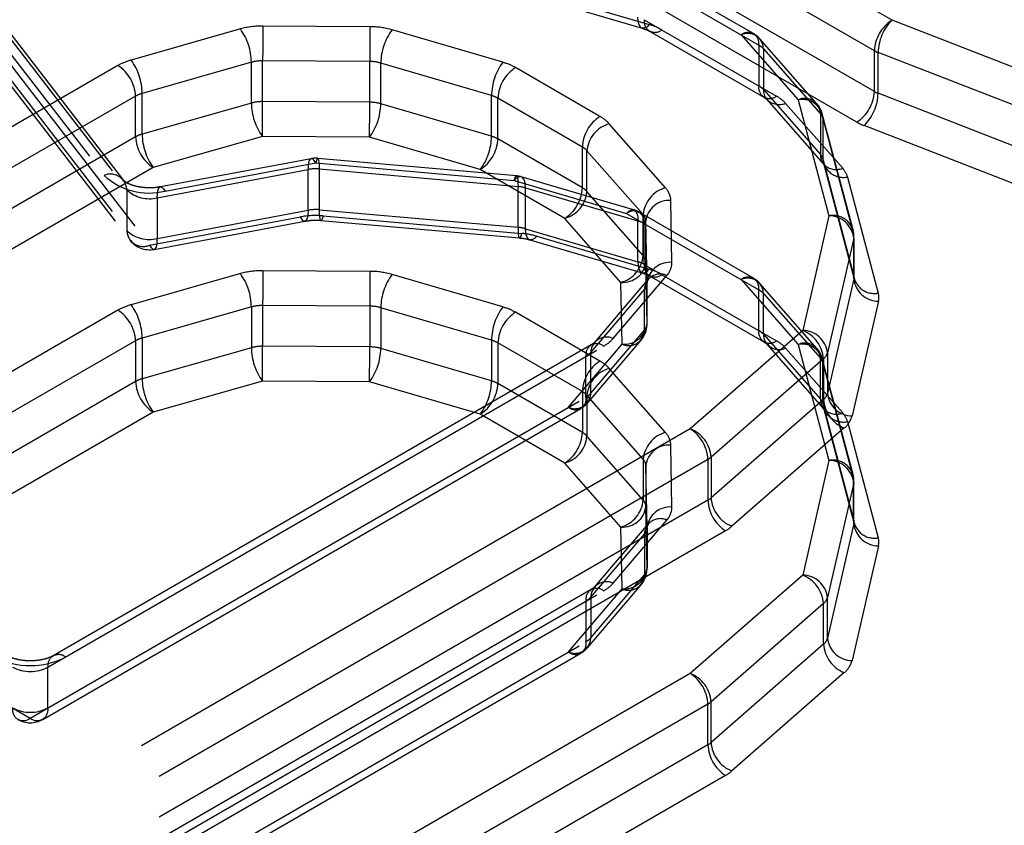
# Model space of a CAD drawing. Header units: inches. Extents: x 1907 to 2452, y -210 to -54.
# Tile 371 of 656: x 1991.495 to 1991.65, y -188.307 to -188.18. Entities that reach past the tile are written whole.
import ezdxf

# ---------------------------------------------------------------- set-up
doc = ezdxf.new("R2010")
doc.units = ezdxf.units.IN
doc.header["$LTSCALE"] = 0.5
doc.header["$MEASUREMENT"] = 0
doc.linetypes.add('HIDDEN', pattern=[0.22499999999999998, 0.15, -0.075])
doc.layers.add('SID-M-H', color=4, linetype='HIDDEN')

msp = doc.modelspace()

# ---------------------------------------------------------------- linework, layer by layer
at = {"layer": 'SID-M-H'}
for p, q in [((1991.444548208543, -188.1223415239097), (1991.50800276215, -188.2044800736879)), ((1991.511118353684, -188.2052879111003), (1991.447663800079, -188.1231493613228)), ((1991.44814384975, -188.1246305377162), (1991.511598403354, -188.2067690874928)), ((1991.44814384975, -188.1310599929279), (1991.511598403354, -188.2131985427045)), ((1991.448623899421, -188.13254116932), (1991.512078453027, -188.2146797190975)), ((1991.451739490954, -188.1333490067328), (1991.515194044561, -188.2154875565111)), ((1991.632338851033, -188.1800069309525), (1991.561800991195, -188.1392862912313)), ((1991.629554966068, -188.1848287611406), (1991.55901710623, -188.1441081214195)), ((1991.629554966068, -188.1912582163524), (1991.55901710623, -188.1505375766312)), ((1991.626771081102, -188.1960800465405), (1991.556233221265, -188.1553594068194)), ((1991.610501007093, -188.1821337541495), (1991.59243252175, -188.1717030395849)), ((1991.590464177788, -188.1718979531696), (1991.611316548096, -188.1839362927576)), ((1991.575187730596, -188.1760679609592), (1991.592921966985, -188.1812672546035)), ((1991.576295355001, -188.1755046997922), (1991.594029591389, -188.1807039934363)), ((1991.5922811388, -188.1801039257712), (1991.592246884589, -188.1795157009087)), ((1991.549970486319, -188.1810354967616), (1991.533072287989, -188.1809328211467)), ((1991.592382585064, -188.1805916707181), (1991.5922811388, -188.1801039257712)), ((1991.592547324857, -188.1809601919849), (1991.592382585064, -188.1805916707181)), ((1991.592769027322, -188.1811953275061), (1991.592547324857, -188.1809601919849)), ((1991.593248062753, -188.1799350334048), (1991.614100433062, -188.1919733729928)), ((1991.593681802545, -188.1810375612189), (1991.593347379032, -188.1812347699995)), ((1991.594029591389, -188.1807039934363), (1991.593681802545, -188.1810375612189)), ((1991.659924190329, -188.1907158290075), (1991.632338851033, -188.1800069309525)), ((1991.529512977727, -188.1813995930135), (1991.512281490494, -188.186294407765)), ((1991.57092926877, -188.1866516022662), (1991.553453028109, -188.1815279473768)), ((1991.593039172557, -188.1812880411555), (1991.592769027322, -188.1811953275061)), ((1991.593347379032, -188.1812347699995), (1991.593039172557, -188.1812880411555)), ((1991.594063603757, -188.1817375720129), (1991.6121320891, -188.1921682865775)), ((1991.608532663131, -188.1823286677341), (1991.61753907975, -188.1925664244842)), ((1991.611316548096, -188.1839362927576), (1991.611316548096, -188.1903657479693)), ((1991.62049504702, -188.1931807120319), (1991.611488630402, -188.1829429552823)), ((1991.61204293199, -188.1845142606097), (1991.621049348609, -188.1947520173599)), ((1991.61204293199, -188.1845142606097), (1991.61204293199, -188.1909437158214)), ((1991.629554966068, -188.1912582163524), (1991.629554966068, -188.1848287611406)), ((1991.657727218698, -188.1958165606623), (1991.630141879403, -188.1851076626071)), ((1991.630141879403, -188.1915371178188), (1991.630141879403, -188.1851076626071)), ((1991.510190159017, -188.1871587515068), (1991.425278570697, -188.2361771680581)), ((1991.531251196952, -188.1866535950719), (1991.514019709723, -188.1915484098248)), ((1991.531251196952, -188.1930830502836), (1991.531251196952, -188.1866535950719)), ((1991.549929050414, -188.1865228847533), (1991.533030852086, -188.18642020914)), ((1991.533030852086, -188.1928496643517), (1991.533030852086, -188.18642020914)), ((1991.549929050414, -188.192952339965), (1991.549929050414, -188.1865228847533)), ((1991.569146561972, -188.1918927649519), (1991.551670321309, -188.1867691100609)), ((1991.551670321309, -188.1931985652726), (1991.551670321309, -188.1867691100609)), ((1991.586261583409, -188.1951854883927), (1991.572931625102, -188.1874902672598)), ((1991.512974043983, -188.191980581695), (1991.428062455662, -188.2409989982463)), ((1991.512974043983, -188.1984100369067), (1991.512974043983, -188.191980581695)), ((1991.514019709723, -188.1979778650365), (1991.514019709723, -188.1915484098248)), ((1991.569146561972, -188.1983222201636), (1991.569146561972, -188.1918927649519)), ((1991.61204293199, -188.1909437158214), (1991.621049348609, -188.2011814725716)), ((1991.657727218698, -188.202246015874), (1991.630141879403, -188.1915371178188)), ((1991.531251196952, -188.1930830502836), (1991.514019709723, -188.1979778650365)), ((1991.549929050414, -188.192952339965), (1991.533030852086, -188.1928496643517)), ((1991.569146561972, -188.1983222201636), (1991.551670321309, -188.1931985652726)), ((1991.583477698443, -188.2000073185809), (1991.570147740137, -188.192312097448)), ((1991.570147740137, -188.1987415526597), (1991.570147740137, -188.192312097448)), ((1991.612597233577, -188.1925150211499), (1991.621603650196, -188.2027527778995)), ((1991.61259723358, -188.1925150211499), (1991.612634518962, -188.1925562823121)), ((1991.612634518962, -188.1925562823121), (1991.612675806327, -188.1925995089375)), ((1991.615553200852, -188.1931293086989), (1991.624559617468, -188.2033670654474)), ((1991.61753907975, -188.1925664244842), (1991.622393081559, -188.2108628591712)), ((1991.621049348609, -188.1947520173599), (1991.621049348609, -188.2011814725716)), ((1991.626198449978, -188.2130680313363), (1991.621344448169, -188.1947715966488)), ((1991.596589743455, -188.2064302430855), (1991.587714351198, -188.1963414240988)), ((1991.621430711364, -188.1954370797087), (1991.626284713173, -188.2137335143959)), ((1991.621430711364, -188.1954370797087), (1991.621430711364, -188.2018665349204)), ((1991.655530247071, -188.2073467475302), (1991.627944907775, -188.1966378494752)), ((1991.512974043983, -188.1984100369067), (1991.428062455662, -188.247428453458)), ((1991.53298941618, -188.1983370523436), (1991.515757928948, -188.2032318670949)), ((1991.549887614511, -188.1984397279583), (1991.53298941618, -188.1983370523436)), ((1991.567363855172, -188.2035633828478), (1991.549887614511, -188.1984397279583)), ((1991.583477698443, -188.2064367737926), (1991.570147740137, -188.1987415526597)), ((1991.583477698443, -188.2064367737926), (1991.583477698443, -188.2000073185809)), ((1991.593079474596, -188.2106741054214), (1991.584204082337, -188.200585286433)), ((1991.584204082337, -188.2070147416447), (1991.584204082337, -188.200585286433)), ((1991.54067859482, -188.2018504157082), (1991.516896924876, -188.2062977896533)), ((1991.517620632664, -188.2069529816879), (1991.541402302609, -188.2025056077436)), ((1991.540281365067, -188.2024925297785), (1991.540212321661, -188.2029725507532)), ((1991.540393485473, -188.2021365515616), (1991.540281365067, -188.2024925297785)), ((1991.540544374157, -188.2019182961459), (1991.540393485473, -188.2021365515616)), ((1991.540728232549, -188.2018461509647), (1991.540544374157, -188.2019182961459)), ((1991.540937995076, -188.2019228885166), (1991.540728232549, -188.2018461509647)), ((1991.541165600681, -188.2021455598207), (1991.540937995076, -188.2019228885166)), ((1991.541402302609, -188.2025056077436), (1991.541165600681, -188.2021455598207)), ((1991.54151857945, -188.2021290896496), (1991.541402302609, -188.2025056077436)), ((1991.541402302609, -188.2025056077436), (1991.572729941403, -188.2052753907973)), ((1991.541630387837, -188.2018905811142), (1991.54151857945, -188.2021290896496)), ((1991.541733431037, -188.2017992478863), (1991.541630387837, -188.2018905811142)), ((1991.541823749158, -188.2018585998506), (1991.541733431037, -188.2017992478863)), ((1991.573076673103, -188.2045684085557), (1991.541749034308, -188.2017986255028)), ((1991.541897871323, -188.2020663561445), (1991.541823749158, -188.2018585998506)), ((1991.541952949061, -188.2024145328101), (1991.541897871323, -188.2020663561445)), ((1991.541986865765, -188.2028897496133), (1991.541952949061, -188.2024145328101)), ((1991.541998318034, -188.2034737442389), (1991.541986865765, -188.2028897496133)), ((1991.621430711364, -188.2018665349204), (1991.626284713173, -188.2201629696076)), ((1991.621516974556, -188.2025320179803), (1991.626370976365, -188.2208284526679)), ((1991.621603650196, -188.2027527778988), (1991.62156562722, -188.2027083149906)), ((1991.515757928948, -188.2032318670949), (1991.430846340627, -188.2522502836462)), ((1991.516407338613, -188.2080055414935), (1991.540189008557, -188.2035581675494)), ((1991.540212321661, -188.2029725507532), (1991.540189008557, -188.2035581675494)), ((1991.540189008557, -188.2099876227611), (1991.540189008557, -188.2035581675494)), ((1991.541998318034, -188.2034737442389), (1991.573325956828, -188.2062435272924)), ((1991.541998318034, -188.2099031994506), (1991.541998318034, -188.2034737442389)), ((1991.580693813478, -188.2112586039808), (1991.567363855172, -188.2035633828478)), ((1991.572729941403, -188.2052753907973), (1991.572846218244, -188.2048988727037)), ((1991.573077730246, -188.2049418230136), (1991.572729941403, -188.2052753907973)), ((1991.572729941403, -188.2052753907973), (1991.590464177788, -188.2104746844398)), ((1991.572846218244, -188.2048988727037), (1991.572958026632, -188.2046603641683)), ((1991.572958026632, -188.2046603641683), (1991.573061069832, -188.2045690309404)), ((1991.573061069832, -188.2045690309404), (1991.573151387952, -188.2046283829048)), ((1991.573412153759, -188.2047446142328), (1991.573077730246, -188.2049418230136)), ((1991.573151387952, -188.2046283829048), (1991.573225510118, -188.2048361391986)), ((1991.573225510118, -188.2048361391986), (1991.573280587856, -188.2051843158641)), ((1991.573280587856, -188.2051843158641), (1991.573314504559, -188.2056595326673)), ((1991.573314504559, -188.2056595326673), (1991.573325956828, -188.2062435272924)), ((1991.573720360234, -188.2046913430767), (1991.573412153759, -188.2047446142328)), ((1991.573990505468, -188.204784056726), (1991.573720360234, -188.2046913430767)), ((1991.591571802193, -188.2099114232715), (1991.573837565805, -188.2047121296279)), ((1991.574212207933, -188.2050191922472), (1991.573990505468, -188.204784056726)), ((1991.574376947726, -188.2053877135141), (1991.574212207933, -188.2050191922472)), ((1991.574478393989, -188.2058754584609), (1991.574376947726, -188.2053877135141)), ((1991.5745126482, -188.2064636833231), (1991.574478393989, -188.2058754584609)), ((1991.625322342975, -188.2047371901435), (1991.630176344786, -188.2230336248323)), ((1991.511598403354, -188.2067690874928), (1991.511598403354, -188.2131985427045)), ((1991.516407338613, -188.2080055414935), (1991.516430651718, -188.2074199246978)), ((1991.516430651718, -188.2074199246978), (1991.516499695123, -188.2069399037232)), ((1991.516499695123, -188.2069399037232), (1991.51661181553, -188.2065839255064)), ((1991.51661181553, -188.2065839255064), (1991.516762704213, -188.2063656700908)), ((1991.516762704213, -188.2063656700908), (1991.516946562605, -188.2062935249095)), ((1991.516946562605, -188.2062935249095), (1991.517156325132, -188.2063702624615)), ((1991.517156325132, -188.2063702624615), (1991.517383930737, -188.2065929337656)), ((1991.517383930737, -188.2065929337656), (1991.517620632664, -188.2069529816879)), ((1991.573325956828, -188.2126729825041), (1991.573325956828, -188.2062435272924)), ((1991.5745126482, -188.2064636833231), (1991.592246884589, -188.2116629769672)), ((1991.5745126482, -188.2128931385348), (1991.5745126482, -188.2064636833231)), ((1991.593079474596, -188.2171035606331), (1991.584204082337, -188.2070147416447)), ((1991.516407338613, -188.2080055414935), (1991.516407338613, -188.2144349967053)), ((1991.597620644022, -188.2181957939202), (1991.597442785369, -188.2084406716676)), ((1991.516407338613, -188.2144349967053), (1991.540189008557, -188.2099876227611)), ((1991.540165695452, -188.2105732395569), (1991.540096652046, -188.2110532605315)), ((1991.540189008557, -188.2099876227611), (1991.540165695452, -188.2105732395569)), ((1991.541998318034, -188.2099031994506), (1991.573325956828, -188.2126729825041)), ((1991.542009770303, -188.2104871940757), (1991.541998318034, -188.2099031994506)), ((1991.542043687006, -188.2109624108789), (1991.542009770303, -188.2104871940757)), ((1991.590464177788, -188.2104746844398), (1991.590811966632, -188.2101411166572)), ((1991.590464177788, -188.2104746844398), (1991.611316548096, -188.2225130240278)), ((1991.590811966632, -188.2101411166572), (1991.591146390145, -188.2099439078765)), ((1991.591146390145, -188.2099439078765), (1991.59145459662, -188.2098906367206)), ((1991.59145459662, -188.2098906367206), (1991.591724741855, -188.20998335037)), ((1991.591724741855, -188.20998335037), (1991.59194644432, -188.2102184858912)), ((1991.59194644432, -188.2102184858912), (1991.592111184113, -188.210587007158)), ((1991.592111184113, -188.210587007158), (1991.592212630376, -188.2110747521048)), ((1991.610501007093, -188.2207104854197), (1991.59243252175, -188.2102797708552)), ((1991.593079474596, -188.2171035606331), (1991.593079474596, -188.2106741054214)), ((1991.515194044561, -188.2154875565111), (1991.538975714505, -188.2110401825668)), ((1991.51591775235, -188.216142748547), (1991.539699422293, -188.211695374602)), ((1991.539212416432, -188.2114002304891), (1991.538975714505, -188.2110401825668)), ((1991.539440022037, -188.2116229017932), (1991.539212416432, -188.2114002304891)), ((1991.539649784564, -188.2116996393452), (1991.539440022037, -188.2116229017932)), ((1991.539833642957, -188.2116274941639), (1991.539649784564, -188.2116996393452)), ((1991.53998453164, -188.2114092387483), (1991.539833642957, -188.2116274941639)), ((1991.540096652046, -188.2110532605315), (1991.53998453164, -188.2114092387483)), ((1991.542098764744, -188.2113105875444), (1991.542043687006, -188.2109624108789)), ((1991.54217288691, -188.2115183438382), (1991.542098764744, -188.2113105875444)), ((1991.54226320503, -188.2115776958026), (1991.54217288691, -188.2115183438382)), ((1991.542247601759, -188.2115783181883), (1991.573575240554, -188.2143481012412)), ((1991.54236624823, -188.2114863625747), (1991.54226320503, -188.2115776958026)), ((1991.542478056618, -188.2112478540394), (1991.54236624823, -188.2114863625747)), ((1991.542594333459, -188.2108713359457), (1991.542478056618, -188.2112478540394)), ((1991.542594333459, -188.2108713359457), (1991.573921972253, -188.2136411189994)), ((1991.589569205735, -188.2213474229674), (1991.580693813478, -188.2112586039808)), ((1991.592212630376, -188.2110747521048), (1991.592246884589, -188.2116629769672)), ((1991.592246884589, -188.2180924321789), (1991.592246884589, -188.2116629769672)), ((1991.593248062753, -188.218511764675), (1991.593248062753, -188.2120823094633)), ((1991.593683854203, -188.2214344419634), (1991.593505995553, -188.2116793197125)), ((1991.593505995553, -188.2181087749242), (1991.593505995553, -188.2116793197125)), ((1991.622393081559, -188.2108628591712), (1991.618242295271, -188.2289433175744)), ((1991.573325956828, -188.2126729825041), (1991.573337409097, -188.2132569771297)), ((1991.573337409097, -188.2132569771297), (1991.573371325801, -188.213732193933)), ((1991.573371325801, -188.213732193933), (1991.573426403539, -188.2140803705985)), ((1991.573805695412, -188.2140176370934), (1991.573921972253, -188.2136411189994)), ((1991.5745126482, -188.2128931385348), (1991.592246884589, -188.2180924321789)), ((1991.574546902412, -188.2134813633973), (1991.5745126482, -188.2128931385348)), ((1991.574648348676, -188.2139691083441), (1991.574546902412, -188.2134813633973)), ((1991.626284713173, -188.2137335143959), (1991.626284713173, -188.2201629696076)), ((1991.516314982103, -188.2155006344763), (1991.516384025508, -188.2150206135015)), ((1991.516384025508, -188.2150206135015), (1991.516407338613, -188.2144349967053)), ((1991.573426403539, -188.2140803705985), (1991.573500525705, -188.2142881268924)), ((1991.573500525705, -188.2142881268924), (1991.573590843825, -188.2143474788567)), ((1991.573590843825, -188.2143474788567), (1991.573693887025, -188.2142561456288)), ((1991.573693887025, -188.2142561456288), (1991.573805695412, -188.2140176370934)), ((1991.574813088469, -188.2143376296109), (1991.574648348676, -188.2139691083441)), ((1991.575034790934, -188.2145727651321), (1991.574813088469, -188.2143376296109)), ((1991.575304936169, -188.2146654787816), (1991.575034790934, -188.2145727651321)), ((1991.575187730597, -188.2146446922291), (1991.592921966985, -188.2198439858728)), ((1991.575613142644, -188.2146122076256), (1991.575304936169, -188.2146654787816)), ((1991.575947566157, -188.2144149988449), (1991.575613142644, -188.2146122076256)), ((1991.576295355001, -188.2140814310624), (1991.575947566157, -188.2144149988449)), ((1991.576295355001, -188.2140814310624), (1991.594029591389, -188.2192807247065)), ((1991.62629596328, -188.2143761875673), (1991.622145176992, -188.2324566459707)), ((1991.62629596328, -188.2143761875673), (1991.62629596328, -188.220805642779)), ((1991.626330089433, -188.2205070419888), (1991.626330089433, -188.2140775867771)), ((1991.515194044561, -188.2154875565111), (1991.515430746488, -188.215847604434)), ((1991.515430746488, -188.215847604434), (1991.515658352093, -188.2160702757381)), ((1991.515658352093, -188.2160702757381), (1991.51586811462, -188.21614701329)), ((1991.51586811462, -188.21614701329), (1991.516051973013, -188.2160748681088)), ((1991.516051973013, -188.2160748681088), (1991.516202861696, -188.2158566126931)), ((1991.516202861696, -188.2158566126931), (1991.516314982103, -188.2155006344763)), ((1991.592246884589, -188.2180924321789), (1991.5922811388, -188.2186806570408)), ((1991.593683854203, -188.2278638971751), (1991.593505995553, -188.2181087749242)), ((1991.529512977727, -188.2199763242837), (1991.512281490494, -188.2248711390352)), ((1991.549970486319, -188.2196122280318), (1991.533072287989, -188.2195095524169)), ((1991.5922811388, -188.2186806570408), (1991.592382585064, -188.2191684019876)), ((1991.592382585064, -188.2191684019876), (1991.592547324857, -188.2195369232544)), ((1991.592547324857, -188.2195369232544), (1991.592769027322, -188.2197720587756)), ((1991.592769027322, -188.2197720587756), (1991.593039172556, -188.219864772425)), ((1991.593039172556, -188.219864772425), (1991.593347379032, -188.2198115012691)), ((1991.593248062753, -188.218511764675), (1991.614100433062, -188.230550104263)), ((1991.593347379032, -188.2198115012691), (1991.593681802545, -188.2196142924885)), ((1991.593681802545, -188.2196142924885), (1991.594029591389, -188.2192807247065)), ((1991.57092926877, -188.2252283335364), (1991.553453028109, -188.220104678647)), ((1991.593815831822, -188.2209113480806), (1991.585336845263, -188.2308588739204)), ((1991.588333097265, -188.2301980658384), (1991.596812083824, -188.220250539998)), ((1991.589747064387, -188.2311025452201), (1991.589569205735, -188.2213474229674)), ((1991.593700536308, -188.2211387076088), (1991.593683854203, -188.2214344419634)), ((1991.593683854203, -188.2278638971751), (1991.593683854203, -188.2214344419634)), ((1991.594063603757, -188.2203143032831), (1991.6121320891, -188.2307450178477)), ((1991.608532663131, -188.2209053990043), (1991.61753907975, -188.2311431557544)), ((1991.620495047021, -188.2317574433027), (1991.611488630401, -188.2215196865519)), ((1991.62629596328, -188.220805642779), (1991.622145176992, -188.2388861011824)), ((1991.626373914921, -188.2208228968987), (1991.62636510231, -188.2203918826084)), ((1991.584800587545, -188.2324093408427), (1991.593279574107, -188.222461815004)), ((1991.593279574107, -188.2288912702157), (1991.593279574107, -188.222461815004)), ((1991.611316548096, -188.2289424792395), (1991.611316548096, -188.2225130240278)), ((1991.61204293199, -188.2230909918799), (1991.621049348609, -188.2333287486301)), ((1991.61204293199, -188.2295204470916), (1991.61204293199, -188.2230909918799)), ((1991.630198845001, -188.2243189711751), (1991.626048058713, -188.2423994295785)), ((1991.510190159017, -188.2257354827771), (1991.425278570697, -188.2747538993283)), ((1991.531251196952, -188.2252303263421), (1991.514019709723, -188.230125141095)), ((1991.531251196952, -188.2252303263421), (1991.531251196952, -188.2316597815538)), ((1991.549929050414, -188.2250996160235), (1991.533030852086, -188.2249969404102)), ((1991.533030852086, -188.2249969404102), (1991.533030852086, -188.2314263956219)), ((1991.549929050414, -188.2250996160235), (1991.549929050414, -188.2315290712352)), ((1991.569146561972, -188.2304694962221), (1991.551670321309, -188.2253458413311)), ((1991.551670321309, -188.2253458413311), (1991.551670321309, -188.2317752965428)), ((1991.586261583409, -188.2337622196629), (1991.572931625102, -188.22606699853)), ((1991.584800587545, -188.2388387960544), (1991.593279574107, -188.2288912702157)), ((1991.618242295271, -188.2289433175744), (1991.600500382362, -188.2444435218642)), ((1991.512974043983, -188.2305573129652), (1991.428062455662, -188.2795757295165)), ((1991.512974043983, -188.2305573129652), (1991.512974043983, -188.2369867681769)), ((1991.514019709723, -188.230125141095), (1991.514019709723, -188.2365545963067)), ((1991.569146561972, -188.2304694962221), (1991.569146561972, -188.2368989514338)), ((1991.583477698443, -188.2385840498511), (1991.570147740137, -188.2308888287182)), ((1991.570147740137, -188.2308888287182), (1991.570147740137, -188.2373182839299)), ((1991.584264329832, -188.2403892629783), (1991.592743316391, -188.2304417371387)), ((1991.61204293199, -188.2295204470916), (1991.621049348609, -188.2397582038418)), ((1991.499140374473, -188.2820314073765), (1991.586835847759, -188.2314053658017)), ((1991.584867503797, -188.2312104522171), (1991.499955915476, -188.2802288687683)), ((1991.531251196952, -188.2316597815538), (1991.514019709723, -188.2365545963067)), ((1991.549929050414, -188.2315290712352), (1991.533030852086, -188.2314263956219)), ((1991.569146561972, -188.2368989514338), (1991.551670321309, -188.2317752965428)), ((1991.581268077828, -188.2410500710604), (1991.589747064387, -188.2311025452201)), ((1991.584800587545, -188.2388387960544), (1991.584800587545, -188.2324093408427)), ((1991.612597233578, -188.2310917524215), (1991.621603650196, -188.2413295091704)), ((1991.615553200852, -188.2317060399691), (1991.624559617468, -188.2419437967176)), ((1991.61753907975, -188.2311431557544), (1991.622393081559, -188.2494395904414)), ((1991.584051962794, -188.2394424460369), (1991.584051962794, -188.2330129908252)), ((1991.621526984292, -188.2334110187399), (1991.603785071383, -188.2489112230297)), ((1991.621049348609, -188.2397582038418), (1991.621049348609, -188.2333287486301)), ((1991.626198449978, -188.251644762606), (1991.621344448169, -188.2333483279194)), ((1991.621526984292, -188.2334110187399), (1991.621526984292, -188.2398404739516)), ((1991.622145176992, -188.2324566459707), (1991.622145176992, -188.2388861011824)), ((1991.596589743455, -188.2450069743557), (1991.587714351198, -188.2349181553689)), ((1991.621430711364, -188.234013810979), (1991.626284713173, -188.2523102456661)), ((1991.621430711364, -188.2404432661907), (1991.621430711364, -188.234013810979)), ((1991.512974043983, -188.2369867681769), (1991.428062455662, -188.2860051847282)), ((1991.53298941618, -188.2369137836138), (1991.515757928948, -188.2418085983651)), ((1991.549887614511, -188.2370164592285), (1991.53298941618, -188.2369137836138)), ((1991.567363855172, -188.2421401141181), (1991.549887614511, -188.2370164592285)), ((1991.583477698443, -188.2450135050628), (1991.570147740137, -188.2373182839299)), ((1991.583477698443, -188.2385840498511), (1991.583477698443, -188.2450135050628)), ((1991.496356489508, -188.2900684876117), (1991.584051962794, -188.2394424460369)), ((1991.593079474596, -188.2492508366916), (1991.584204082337, -188.2391620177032)), ((1991.584204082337, -188.2391620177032), (1991.584204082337, -188.2455914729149)), ((1991.621526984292, -188.2398404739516), (1991.603785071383, -188.2553406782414)), ((1991.498324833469, -188.2902634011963), (1991.58323642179, -188.241244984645)), ((1991.621430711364, -188.2404432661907), (1991.626284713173, -188.2587397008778)), ((1991.621516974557, -188.241108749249), (1991.626370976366, -188.2594051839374)), ((1991.621564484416, -188.2412836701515), (1991.621603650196, -188.2413295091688)), ((1991.515757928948, -188.2418085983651), (1991.430846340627, -188.2908270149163)), ((1991.580693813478, -188.249835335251), (1991.567363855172, -188.2421401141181)), ((1991.625322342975, -188.2433139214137), (1991.630176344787, -188.2616103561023)), ((1991.600500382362, -188.2444435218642), (1991.492210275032, -188.3069580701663)), ((1991.624811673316, -188.2443081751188), (1991.607069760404, -188.2598083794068)), ((1991.593079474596, -188.2556802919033), (1991.584204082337, -188.2455914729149)), ((1991.597620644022, -188.2567725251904), (1991.597442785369, -188.2470174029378)), ((1991.603284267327, -188.2492653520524), (1991.494994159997, -188.3117799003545)), ((1991.593079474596, -188.2492508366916), (1991.593079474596, -188.2556802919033)), ((1991.603284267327, -188.2492653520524), (1991.603284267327, -188.2556948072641)), ((1991.603785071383, -188.2489112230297), (1991.603785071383, -188.2553406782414)), ((1991.622393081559, -188.2494395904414), (1991.618242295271, -188.2675200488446)), ((1991.428062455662, -188.2506426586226), (1991.496356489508, -188.2900684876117)), ((1991.589569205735, -188.2599241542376), (1991.580693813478, -188.249835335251)), ((1991.593683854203, -188.2600111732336), (1991.593505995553, -188.2502560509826)), ((1991.593505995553, -188.2502560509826), (1991.593505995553, -188.2566855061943)), ((1991.626284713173, -188.2587397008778), (1991.626284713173, -188.2523102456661)), ((1991.62629596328, -188.2529529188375), (1991.622145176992, -188.2710333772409)), ((1991.62629596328, -188.2593823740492), (1991.62629596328, -188.2529529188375)), ((1991.626330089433, -188.259083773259), (1991.626330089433, -188.2526543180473)), ((1991.603284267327, -188.2556948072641), (1991.494994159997, -188.3182093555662)), ((1991.593683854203, -188.2664406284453), (1991.593505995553, -188.2566855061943)), ((1991.588333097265, -188.2687747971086), (1991.596812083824, -188.2588272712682)), ((1991.593815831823, -188.2594880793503), (1991.585336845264, -188.2694356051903)), ((1991.589747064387, -188.2696792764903), (1991.589569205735, -188.2599241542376)), ((1991.593683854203, -188.2600111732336), (1991.593683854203, -188.2664406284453)), ((1991.62629596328, -188.2593823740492), (1991.622145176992, -188.2774628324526)), ((1991.626373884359, -188.2593981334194), (1991.626365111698, -188.2589690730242)), ((1991.606068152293, -188.2605166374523), (1991.497778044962, -188.3230311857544)), ((1991.584800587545, -188.2709860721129), (1991.593279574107, -188.2610385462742)), ((1991.593279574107, -188.2610385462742), (1991.593279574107, -188.2674680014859)), ((1991.630198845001, -188.2628957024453), (1991.626048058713, -188.2809761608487)), ((1991.584800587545, -188.2774155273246), (1991.593279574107, -188.2674680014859)), ((1991.618242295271, -188.2675200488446), (1991.600500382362, -188.2830202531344)), ((1991.581268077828, -188.2796268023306), (1991.589747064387, -188.2696792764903)), ((1991.584264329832, -188.2789659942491), (1991.592743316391, -188.269018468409)), ((1991.499140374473, -188.3206081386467), (1991.586835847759, -188.2699820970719)), ((1991.584867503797, -188.2697871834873), (1991.499955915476, -188.3188056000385)), ((1991.584800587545, -188.2709860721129), (1991.584800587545, -188.2774155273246)), ((1991.622145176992, -188.2774628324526), (1991.622145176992, -188.2710333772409)), ((1991.584051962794, -188.2715897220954), (1991.584051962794, -188.2780191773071)), ((1991.621526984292, -188.2719877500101), (1991.603785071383, -188.2874879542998)), ((1991.621526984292, -188.2784172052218), (1991.621526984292, -188.2719877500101)), ((1991.496356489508, -188.3286452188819), (1991.584051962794, -188.2780191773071)), ((1991.621526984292, -188.2784172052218), (1991.603785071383, -188.2939174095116)), ((1991.498324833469, -188.3288401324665), (1991.58323642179, -188.2798217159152)), ((1991.499140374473, -188.2884608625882), (1991.499140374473, -188.2820314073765)), ((1991.600500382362, -188.2830202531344), (1991.492210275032, -188.3455348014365)), ((1991.624811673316, -188.2828849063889), (1991.607069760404, -188.298385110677)), ((1991.603284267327, -188.2878420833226), (1991.494994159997, -188.3503566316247)), ((1991.603284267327, -188.2942715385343), (1991.603284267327, -188.2878420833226)), ((1991.603785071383, -188.2939174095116), (1991.603785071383, -188.2874879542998)), ((1991.603284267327, -188.2942715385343), (1991.494994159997, -188.3567860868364)), ((1991.606068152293, -188.2990933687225), (1991.497778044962, -188.3616079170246))]:
    msp.add_line(p, q, dxfattribs=at)
for centre, radius, start, end in [((1991.53294579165, -188.1937721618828), 0.01283996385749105, 89.43552617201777, 105.5068666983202), ((1991.894712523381, -188.1864074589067), 0.3616816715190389, 179.132702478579, 180.0020198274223), ((1991.911610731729, -188.1865101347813), 0.3616816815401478, 179.1327024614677, 180.0020197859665), ((1991.549944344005, -188.1937806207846), 0.01274515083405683, 74.02036849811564, 89.8824772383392), ((1991.594945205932, -188.1802103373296), 0.001719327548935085, 170.78596301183, 309.2032852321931), ((1991.591509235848, -188.1895311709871), 0.00917993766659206, 60.48354611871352, 74.06477737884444), ((1991.635599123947, -188.1851038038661), 0.006050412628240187, 122.605478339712, 177.3945215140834), ((1991.637559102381, -188.1852788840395), 0.007419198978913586, 134.7176696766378, 178.677601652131), ((1991.522127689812, -188.1867574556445), 0.009124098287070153, 0.6522179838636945, 35.96005289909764), ((1991.560588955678, -188.1868788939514), 0.008919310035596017, 143.1352367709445, 179.2947534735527), ((1991.609619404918, -188.1836609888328), 0.001719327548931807, 350.785963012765, 129.2032852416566), ((1991.609569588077, -188.184574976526), 0.002474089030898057, 1.406220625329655, 114.778652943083), ((1991.608532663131, -188.1855433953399), 0.003937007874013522, 41.3389153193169, 60.00268826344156), ((1991.609910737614, -188.1864485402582), 0.002878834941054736, 42.21362103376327, 60.76937420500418), ((1991.631668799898, -188.1811374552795), 0.00425370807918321, 240.2023022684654, 248.9635239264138), ((1991.514741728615, -188.1952093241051), 0.009248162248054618, 105.4278401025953, 119.4826090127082), ((1991.506929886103, -188.1922556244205), 0.006050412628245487, 2.605478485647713, 57.39452166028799), ((1991.50489620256, -188.1916522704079), 0.009124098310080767, 0.6522180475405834, 35.96005288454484), ((1991.532967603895, -188.1928398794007), 0.006419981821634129, 89.43552596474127, 105.5068667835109), ((1991.549915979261, -188.1928954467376), 0.006372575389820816, 74.02036846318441, 89.88247727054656), ((1991.578065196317, -188.1920025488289), 0.008919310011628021, 143.1352367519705, 179.2947535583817), ((1991.568408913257, -188.1954787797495), 0.009179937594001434, 60.48354604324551, 74.0647774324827), ((1991.576191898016, -188.1925871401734), 0.006050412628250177, 122.605478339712, 177.3945215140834), ((1991.613013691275, -188.1906410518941), 0.001719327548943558, 170.7859630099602, 309.2032852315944), ((1991.60991073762, -188.1928779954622), 0.002878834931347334, 42.21362100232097, 60.76937423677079), ((1991.515249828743, -188.1960058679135), 0.0046240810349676, 105.4278398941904, 119.4826090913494), ((1991.567886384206, -188.1963063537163), 0.00458996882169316, 60.48354609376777, 74.06477738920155), ((1991.614378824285, -188.1910031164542), 0.002336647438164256, 178.543309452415, 220.3188113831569), ((1991.611288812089, -188.1969978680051), 0.005757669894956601, 42.21362104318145, 60.76937420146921), ((1991.623510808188, -188.190983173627), 0.006050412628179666, 302.605478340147, 357.3945215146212), ((1991.622724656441, -188.1913658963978), 0.007419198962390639, 314.7176696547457, 358.6776017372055), ((1991.631668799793, -188.1875669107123), 0.004253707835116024, 240.2023020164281, 248.9635241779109), ((1991.532967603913, -188.1992693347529), 0.006419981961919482, 89.43552614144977, 105.5068666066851), ((1991.540374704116, -188.1929791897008), 0.009124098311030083, 180.6522180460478, 215.9600528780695), ((1991.17134916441, -188.1928624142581), 0.3616816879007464, 359.1327024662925, 0.00201977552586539), ((1991.188247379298, -188.1929650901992), 0.3616816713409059, 359.1327024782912, 0.002019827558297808), ((1991.542751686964, -188.1930887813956), 0.00891931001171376, 323.1352367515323, 359.294753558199), ((1991.549915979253, -188.199324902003), 0.006372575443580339, 74.02036853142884, 89.88247720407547), ((1991.614561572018, -188.1904363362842), 0.002869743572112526, 228.9194096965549, 290.2151381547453), ((1991.618576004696, -188.1948127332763), 0.002474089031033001, 1.406220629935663, 114.7786529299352), ((1991.618186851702, -188.1957614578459), 0.003260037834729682, 5.710456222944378, 101.4609925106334), ((1991.61753907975, -188.1957811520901), 0.003937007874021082, 14.85816293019, 41.33891532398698), ((1991.619786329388, -188.1959037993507), 0.001709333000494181, 15.84536200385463, 42.36254832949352), ((1991.589521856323, -188.2002823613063), 0.006050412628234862, 122.605478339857, 177.3945215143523), ((1991.589024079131, -188.2009984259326), 0.004837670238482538, 105.7080240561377, 175.100943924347), ((1991.583449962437, -188.200209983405), 0.005757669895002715, 42.21362104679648, 60.76937420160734), ((1991.630998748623, -188.1886974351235), 0.008507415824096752, 240.2023020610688, 248.9635240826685), ((1991.51524982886, -188.2024353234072), 0.004624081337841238, 105.4278403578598, 119.4826086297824), ((1991.523143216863, -188.1978740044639), 0.009124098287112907, 180.6522179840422, 215.9600528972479), ((1991.519018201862, -188.1981349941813), 0.006050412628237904, 182.6054784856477, 237.394521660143), ((1991.560227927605, -188.1982124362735), 0.008919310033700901, 323.1352367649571, 359.2947534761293), ((1991.564103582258, -188.1984665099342), 0.006050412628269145, 302.605478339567, 357.3945215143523), ((1991.567886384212, -188.2027358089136), 0.004589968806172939, 60.48354607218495, 74.06477741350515), ((1991.582071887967, -188.2025195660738), 0.002878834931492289, 42.21362100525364, 60.76937423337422), ((1991.623393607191, -188.2012395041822), 0.002344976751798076, 178.5819450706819, 218.7824277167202), ((1991.619786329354, -188.2023332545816), 0.001709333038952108, 15.84536230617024, 42.36254802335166), ((1991.541402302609, -188.2057203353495), 0.003937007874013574, 84.94742322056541, 100.592447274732), ((1991.624674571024, -188.2015421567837), 0.003260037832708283, 185.7104562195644, 281.4609925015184), ((1991.623551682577, -188.2007980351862), 0.00275968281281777, 225.0985128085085, 291.4220934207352), ((1991.509002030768, -188.2068789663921), 0.002598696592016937, 2.423320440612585, 112.6143697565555), ((1991.515082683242, -188.1968839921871), 0.01038391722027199, 227.0142833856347, 284.1470615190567), ((1991.541403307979, -188.2101520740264), 0.00670478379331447, 84.9086393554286, 100.4343863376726), ((1991.622033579, -188.2056706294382), 0.003418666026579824, 15.84536207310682, 42.36254814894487), ((1991.572729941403, -188.2084901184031), 0.003937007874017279, 73.66000670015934, 84.94742322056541), ((1991.5151383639, -188.2029710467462), 0.00519195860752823, 227.014283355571, 284.1470615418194), ((1991.57280074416, -188.21238289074), 0.006161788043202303, 73.86951220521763, 85.11034338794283), ((1991.577433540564, -188.2061617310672), 0.006050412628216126, 302.605478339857, 357.3945215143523), ((1991.579384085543, -188.2066016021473), 0.004837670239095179, 285.7080240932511, 355.1009439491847), ((1991.582071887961, -188.208949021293), 0.002878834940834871, 42.21362103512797, 60.76937420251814), ((1991.597899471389, -188.2110872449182), 0.004837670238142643, 105.7080240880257, 175.1009439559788), ((1991.59430285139, -188.2085867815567), 0.003143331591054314, 2.664210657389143, 43.31963857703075), ((1991.597140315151, -188.2120850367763), 0.003656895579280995, 85.25551442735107, 173.6301625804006), ((1991.541403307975, -188.2165815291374), 0.00670478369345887, 84.90863924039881, 100.4343864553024), ((1991.591550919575, -188.2118070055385), 0.001719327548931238, 350.785963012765, 129.203285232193), ((1991.590464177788, -188.2136894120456), 0.00393700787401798, 60.00268826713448, 73.66000670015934), ((1991.591936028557, -188.2117523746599), 0.001571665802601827, 2.664210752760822, 43.31963847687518), ((1991.541404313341, -188.2242279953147), 0.013409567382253, 84.908639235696, 100.4343864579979), ((1991.590986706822, -188.2160765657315), 0.004589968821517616, 60.48354609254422, 74.06477738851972), ((1991.623040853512, -188.2140578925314), 0.003260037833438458, 5.710456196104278, 101.4609925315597), ((1991.62236804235, -188.2148151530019), 0.003952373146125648, 6.376640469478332, 89.63701539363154), ((1991.515138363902, -188.2094005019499), 0.005191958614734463, 227.0142833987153, 284.1470614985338), ((1991.514194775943, -188.2130886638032), 0.002598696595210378, 182.4233204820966, 292.6143697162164), ((1991.572800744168, -188.2188123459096), 0.006161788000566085, 73.86951216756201, 85.11034342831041), ((1991.572871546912, -188.2259198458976), 0.01232357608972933, 73.86951217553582, 85.11034336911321), ((1991.622393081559, -188.2140775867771), 0.003937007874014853, 0, 14.85816293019), ((1991.625002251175, -188.2140773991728), 0.001327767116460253, 346.9953151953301, 15.01042541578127), ((1991.515194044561, -188.2122728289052), 0.00393700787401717, 217.6871887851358, 280.592447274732), ((1991.588259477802, -188.2166904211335), 0.004837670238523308, 285.7080240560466, 355.1009439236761), ((1991.589871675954, -188.2177030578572), 0.003656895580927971, 265.2555144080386, 353.6301625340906), ((1991.590986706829, -188.2225060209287), 0.004589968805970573, 60.4835460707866, 74.0647774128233), ((1991.591936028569, -188.2181818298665), 0.001571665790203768, 2.664210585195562, 43.31963864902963), ((1991.597353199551, -188.2219441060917), 0.003757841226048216, 85.91882574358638, 164.7452729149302), ((1991.594535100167, -188.218168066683), 0.003085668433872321, 317.5547299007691, 359.4851439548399), ((1991.532945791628, -188.2323488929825), 0.01283996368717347, 89.43552606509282, 105.5068668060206), ((1991.522127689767, -188.2253341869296), 0.009124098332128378, 0.652218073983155, 35.96005280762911), ((1991.894712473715, -188.2249841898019), 0.3616816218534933, 179.1327024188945, 180.0020198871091), ((1991.911610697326, -188.2250868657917), 0.3616816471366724, 179.1327024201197, 180.0020198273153), ((1991.549944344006, -188.2323573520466), 0.01274515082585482, 74.02036849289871, 89.88247724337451), ((1991.594945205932, -188.2187870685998), 0.001719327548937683, 170.7859630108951, 309.2032852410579), ((1991.591509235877, -188.2281079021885), 0.00917993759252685, 60.48354606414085, 74.06477743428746), ((1991.560588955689, -188.2254556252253), 0.008919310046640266, 143.1352367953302, 179.2947534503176), ((1991.595783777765, -188.2225350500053), 0.002505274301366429, 65.76648690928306, 178.3248723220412), ((1991.592141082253, -188.2214205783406), 0.001542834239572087, 317.5547303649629, 359.4851438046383), ((1991.609619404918, -188.222237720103), 0.001719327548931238, 350.785963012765, 129.2032852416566), ((1991.609569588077, -188.2231517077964), 0.002474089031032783, 1.406220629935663, 114.7786529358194), ((1991.608532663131, -188.2241201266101), 0.003937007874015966, 41.3389153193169, 60.00268826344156), ((1991.6250022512, -188.2205068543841), 0.001327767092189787, 346.9953149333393, 15.01042567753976), ((1991.629528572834, -188.2198385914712), 0.003260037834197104, 185.7104562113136, 281.4609925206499), ((1991.63022388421, -188.2203666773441), 0.003952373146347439, 186.376640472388, 269.6370153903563), ((1991.609910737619, -188.2250252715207), 0.002878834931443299, 42.21362099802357, 60.76937423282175), ((1991.627611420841, -188.2237213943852), 0.002655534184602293, 346.9953149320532, 15.01042567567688), ((1991.514741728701, -188.2337860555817), 0.009248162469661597, 105.4278402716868, 119.4826088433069), ((1991.506929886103, -188.2308323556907), 0.006050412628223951, 2.605478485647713, 57.39452166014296), ((1991.504896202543, -188.2302290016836), 0.009124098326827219, 0.6522180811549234, 35.96005285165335), ((1991.532967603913, -188.2314166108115), 0.006419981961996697, 89.43552614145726, 105.5068666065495), ((1991.549915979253, -188.2314721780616), 0.006372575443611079, 74.02036853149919, 89.88247720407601), ((1991.578065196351, -188.2305792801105), 0.008919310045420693, 143.1352368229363, 179.2947534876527), ((1991.576191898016, -188.2311638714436), 0.006050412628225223, 122.605478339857, 177.3945215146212), ((1991.568408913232, -188.234055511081), 0.009179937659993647, 60.48354609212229, 74.06477738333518), ((1991.590049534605, -188.2274581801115), 0.003656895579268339, 265.255514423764, 353.6301625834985), ((1991.59077537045, -188.2288180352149), 0.002505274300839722, 245.7664868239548, 358.3248723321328), ((1991.589747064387, -188.2278878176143), 0.003937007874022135, 319.5566753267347, 0), ((1991.592141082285, -188.2278500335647), 0.00154283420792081, 317.5547299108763, 359.4851442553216), ((1991.613013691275, -188.2292177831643), 0.001719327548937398, 170.7859630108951, 309.2032852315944), ((1991.609910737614, -188.2314547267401), 0.002878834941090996, 42.21362103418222, 60.76937420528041), ((1991.616340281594, -188.2337830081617), 0.005200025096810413, 4.102219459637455, 68.54501661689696), ((1991.618217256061, -188.2328956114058), 0.003952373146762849, 6.376640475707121, 89.63701538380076), ((1991.51524982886, -188.2345825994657), 0.00462408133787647, 105.4278403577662, 119.4826086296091), ((1991.567886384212, -188.2348830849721), 0.004589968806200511, 60.48354607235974, 74.06477741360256), ((1991.587304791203, -188.2324825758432), 0.002505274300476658, 65.76648682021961, 178.3248723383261), ((1991.58406005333, -188.2264308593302), 0.005696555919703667, 299.1616912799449, 318.5999130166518), ((1991.614516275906, -188.2294597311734), 0.002474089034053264, 181.4062206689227, 294.7786528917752), ((1991.611288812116, -188.2355745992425), 0.00575766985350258, 42.21362097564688, 60.76937426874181), ((1991.532967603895, -188.2378460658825), 0.006419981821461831, 89.4355259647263, 105.5068667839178), ((1991.540374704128, -188.231555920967), 0.009124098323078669, 180.6522180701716, 215.9600528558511), ((1991.171349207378, -188.2314391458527), 0.3616816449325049, 359.1327024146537, 0.002019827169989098), ((1991.188247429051, -188.2315418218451), 0.3616816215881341, 359.1327024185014, 0.002019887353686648), ((1991.54275168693, -188.2316655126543), 0.008919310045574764, 323.1352368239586, 359.294753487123), ((1991.549915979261, -188.2379016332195), 0.006372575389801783, 74.02036846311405, 89.88247727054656), ((1991.585749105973, -188.2327376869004), 0.001719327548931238, 50.79671476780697, 189.214036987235), ((1991.582664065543, -188.2305257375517), 0.002848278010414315, 299.1616915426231, 318.5999129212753), ((1991.618576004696, -188.2333894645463), 0.002474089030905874, 1.406220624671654, 114.7786529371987), ((1991.618186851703, -188.2343381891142), 0.003260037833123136, 5.710456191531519, 101.4609925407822), ((1991.61753907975, -188.2343578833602), 0.003937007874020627, 14.85816293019, 41.33891532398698), ((1991.589521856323, -188.2388590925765), 0.006050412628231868, 122.605478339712, 177.3945215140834), ((1991.583449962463, -188.2387867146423), 0.00575766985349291, 42.21362097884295, 60.76937426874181), ((1991.619786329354, -188.2344805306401), 0.00170933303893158, 15.84536231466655, 42.36254802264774), ((1991.620364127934, -188.2319803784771), 0.00184362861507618, 309.104981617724, 345.0289129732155), ((1991.58902407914, -188.2395751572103), 0.004837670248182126, 105.708024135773, 175.1009438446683), ((1991.515249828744, -188.2410120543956), 0.004624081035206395, 105.4278398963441, 119.482609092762), ((1991.519018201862, -188.2367117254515), 0.006050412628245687, 182.6054784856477, 237.394521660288), ((1991.523143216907, -188.2364507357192), 0.00912409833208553, 180.652218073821, 215.9600528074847), ((1991.560227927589, -188.2367891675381), 0.00891931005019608, 323.1352367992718, 359.2947534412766), ((1991.567886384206, -188.2413125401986), 0.004589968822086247, 60.48354609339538, 74.06477738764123), ((1991.564103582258, -188.2370432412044), 0.006050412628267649, 302.605478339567, 357.3945215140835), ((1991.582071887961, -188.2410962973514), 0.002878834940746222, 42.21362103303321, 60.76937420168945), ((1991.582296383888, -188.2387655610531), 0.002505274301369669, 245.7664869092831, 358.3248723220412), ((1991.582354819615, -188.2397177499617), 0.001719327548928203, 230.7967147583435, 9.214036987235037), ((1991.582664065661, -188.2369551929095), 0.00284827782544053, 299.1616909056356, 318.5999135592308), ((1991.623393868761, -188.2398161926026), 0.002345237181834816, 178.5831497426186, 218.7355460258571), ((1991.619786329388, -188.2409099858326), 0.001709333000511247, 15.84536200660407, 42.36254833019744), ((1991.620364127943, -188.2384098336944), 0.001843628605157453, 309.1049815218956, 345.028913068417), ((1991.626713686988, -188.2394684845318), 0.005200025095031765, 184.1022194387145, 248.5450166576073), ((1991.626073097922, -188.2384471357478), 0.003952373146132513, 186.3766404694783, 269.6370153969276), ((1991.581268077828, -188.2378353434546), 0.003937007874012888, 299.9973117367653, 319.5566753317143), ((1991.624674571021, -188.2401188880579), 0.003260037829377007, 185.7104561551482, 281.4609925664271), ((1991.62355168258, -188.2393747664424), 0.00275968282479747, 225.098512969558, 291.4220932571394), ((1991.622033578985, -188.2442473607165), 0.003418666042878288, 15.84536213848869, 42.36254808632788), ((1991.622485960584, -188.241446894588), 0.003687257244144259, 309.1049817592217, 345.0289129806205), ((1991.597240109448, -188.2495403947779), 0.006050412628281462, 2.605478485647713, 57.39452165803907), ((1991.598598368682, -188.2492832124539), 0.005200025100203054, 4.102219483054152, 68.54501659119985), ((1991.577433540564, -188.2447384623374), 0.006050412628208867, 302.605478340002, 357.3945215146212), ((1991.579384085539, -188.2451783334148), 0.0048376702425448, 285.7080241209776, 355.1009439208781), ((1991.582071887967, -188.2475257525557), 0.002878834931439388, 42.21362100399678, 60.76937423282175), ((1991.597899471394, -188.2496639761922), 0.004837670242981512, 105.7080241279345, 175.1009439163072), ((1991.594302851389, -188.2471635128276), 0.00314333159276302, 2.664210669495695, 43.31963856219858), ((1991.597140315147, -188.2506617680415), 0.003656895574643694, 85.2555143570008, 173.6301626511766), ((1991.591936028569, -188.250329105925), 0.001571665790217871, 2.664210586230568, 43.31963864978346), ((1991.601715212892, -188.2465152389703), 0.003166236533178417, 299.7065645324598, 310.8232946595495), ((1991.623040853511, -188.2526346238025), 0.003260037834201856, 5.710456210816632, 101.4609925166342), ((1991.62236804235, -188.2533918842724), 0.003952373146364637, 6.376640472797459, 89.63701539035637), ((1991.622393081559, -188.2526543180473), 0.003937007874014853, 0, 14.85816293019), ((1991.6250022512, -188.2526541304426), 0.001327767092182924, 346.9953149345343, 15.01042567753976), ((1991.588259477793, -188.2552671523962), 0.00483767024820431, 285.7080241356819, 355.100943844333), ((1991.591936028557, -188.2567585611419), 0.001571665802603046, 2.664210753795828, 43.31963847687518), ((1991.601715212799, -188.2529446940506), 0.003166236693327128, 299.7065648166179, 310.8232943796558), ((1991.609328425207, -188.2554197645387), 0.006050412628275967, 182.6054784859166, 237.3945216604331), ((1991.608971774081, -188.2549686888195), 0.005200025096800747, 184.1022194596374, 248.5450166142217), ((1991.589871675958, -188.2562797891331), 0.003656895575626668, 265.2555143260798, 353.6301626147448), ((1991.597318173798, -188.2604168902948), 0.003656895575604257, 85.25551432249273, 173.6301626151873), ((1991.594535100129, -188.2567447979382), 0.003085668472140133, 317.5547301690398, 359.4851436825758), ((1991.595783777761, -188.2611117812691), 0.002505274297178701, 65.76648676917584, 178.3248724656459), ((1991.625002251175, -188.2590835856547), 0.001327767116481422, 346.9953151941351, 15.01042541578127), ((1991.629528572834, -188.2584153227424), 0.003260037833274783, 185.7104561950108, 281.4609925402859), ((1991.592141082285, -188.2599973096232), 0.001542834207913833, 317.5547299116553, 359.4851442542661), ((1991.602930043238, -188.2550164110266), 0.00633247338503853, 299.7065648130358, 310.8232943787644), ((1991.63022388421, -188.2589434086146), 0.00395237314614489, 186.3766404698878, 269.6370153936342), ((1991.627611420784, -188.2622981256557), 0.002655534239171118, 346.9953152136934, 15.01042537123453), ((1991.590049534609, -188.2660349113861), 0.003656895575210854, 265.2555143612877, 353.6301626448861), ((1991.589747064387, -188.2664645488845), 0.003937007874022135, 319.5566753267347, 0), ((1991.592141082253, -188.2664267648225), 0.001542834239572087, 317.5547303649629, 359.4851438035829), ((1991.590775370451, -188.2673947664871), 0.002505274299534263, 245.7664867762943, 358.3248723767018), ((1991.618217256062, -188.2714723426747), 0.003952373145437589, 6.376640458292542, 89.63701540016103), ((1991.616340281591, -188.2723597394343), 0.005200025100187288, 4.102219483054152, 68.54501659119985), ((1991.585749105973, -188.2713144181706), 0.001719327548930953, 50.79671476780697, 189.214036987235), ((1991.587304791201, -188.2710593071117), 0.002505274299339, 65.76648677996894, 178.3248723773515), ((1991.584060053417, -188.2650075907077), 0.00569655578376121, 299.161691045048, 318.5999132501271), ((1991.582664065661, -188.269102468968), 0.002848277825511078, 299.1616909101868, 318.5999135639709), ((1991.620364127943, -188.2705571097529), 0.001843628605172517, 309.1049815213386, 345.028913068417), ((1991.582296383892, -188.2773422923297), 0.002505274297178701, 245.7664867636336, 358.3248724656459), ((1991.582664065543, -188.2755319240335), 0.002848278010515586, 299.1616915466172, 318.5999129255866), ((1991.620364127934, -188.2769865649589), 0.001843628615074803, 309.104981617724, 345.0289129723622), ((1991.626073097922, -188.2770238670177), 0.003952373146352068, 186.376640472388, 269.6370153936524), ((1991.582354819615, -188.2782944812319), 0.001719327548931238, 230.7967147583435, 9.214036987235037), ((1991.581268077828, -188.2764120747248), 0.00393700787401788, 299.9973117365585, 319.5566753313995), ((1991.626713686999, -188.2780452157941), 0.005200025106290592, 184.1022195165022, 248.5450165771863), ((1991.496356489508, -188.2696780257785), 0.01210253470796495, 242.6096722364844, 297.3903277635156), ((1991.500837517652, -188.2817561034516), 0.001719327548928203, 50.79671475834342, 189.214036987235), ((1991.496356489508, -188.2766585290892), 0.006051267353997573, 242.6096722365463, 297.3903277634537), ((1991.622485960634, -188.2800236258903), 0.003687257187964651, 309.1049814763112, 345.0289132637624), ((1991.598598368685, -188.2878599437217), 0.005200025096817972, 4.102219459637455, 68.54501661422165), ((1991.597240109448, -188.2881171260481), 0.006050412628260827, 2.605478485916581, 57.39452166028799), ((1991.6017152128, -188.2850919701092), 0.0031662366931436, 299.7065648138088, 310.8232943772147), ((1991.495269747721, -188.288736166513), 0.001719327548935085, 170.78596301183, 309.2032852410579), ((1991.496356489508, -188.2830879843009), 0.006051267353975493, 242.6096722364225, 297.3903277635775), ((1991.497443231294, -188.288736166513), 0.001719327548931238, 230.7967147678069, 9.214036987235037), ((1991.496356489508, -188.2868537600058), 0.003937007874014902, 240.0026882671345, 299.9973117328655), ((1991.601715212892, -188.2915214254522), 0.00316623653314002, 299.7065645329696, 310.8232946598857), ((1991.609328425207, -188.2939964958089), 0.006050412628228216, 182.6054784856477, 237.394521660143), ((1991.608971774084, -188.2935454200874), 0.005200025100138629, 184.1022194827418, 248.5450165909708), ((1991.602930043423, -188.2935931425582), 0.006332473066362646, 299.7065645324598, 310.8232946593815)]:
    msp.add_arc(centre, radius, start, end, dxfattribs=at)
for points, knots in [([(1991.59290497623, -188.1812759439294), (1991.593213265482, -188.1813738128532), (1991.593673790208, -188.1815200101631), (1991.593966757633, -188.1816835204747), (1991.594063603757, -188.1817375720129)], [0, 0, 0, 0, 0.669430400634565, 1, 1, 1, 1]), ([(1991.612102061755, -188.1921652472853), (1991.612242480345, -188.192249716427), (1991.612517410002, -188.1924151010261), (1991.612571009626, -188.1924821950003), (1991.612597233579, -188.19251502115)], [0, 0, 0, 0, 0.5107436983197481, 1, 1, 1, 1]), ([(1991.621582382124, -188.2027293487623), (1991.621591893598, -188.2027401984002), (1991.621629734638, -188.2027833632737), (1991.621565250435, -188.202639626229), (1991.621516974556, -188.2025320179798)], [0, 0, 0, 0, 0.2513534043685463, 1, 1, 1, 1]), ([(1991.516878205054, -188.2062729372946), (1991.516650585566, -188.2063206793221), (1991.515945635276, -188.2064685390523), (1991.514567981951, -188.2064711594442), (1991.513086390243, -188.2062546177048), (1991.511960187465, -188.2058678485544), (1991.511291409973, -188.2054765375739), (1991.511130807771, -188.2053039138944), (1991.511119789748, -188.2052897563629), (1991.511118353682, -188.2052879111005)], [0, 0, 0, 0, 0.09313621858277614, 0.2884480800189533, 0.4890888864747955, 0.6608769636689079, 0.8177849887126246, 0.9762504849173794, 1, 1, 1, 1]), ([(1991.539714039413, -188.2117182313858), (1991.540030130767, -188.2116581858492), (1991.540834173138, -188.2115054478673), (1991.541713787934, -188.2115507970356), (1991.54224760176, -188.2115783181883)], [0, 0, 0, 0, 0.3931277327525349, 1, 1, 1, 1]), ([(1991.573573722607, -188.2143667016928), (1991.573662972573, -188.2143685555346), (1991.574250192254, -188.2143807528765), (1991.574757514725, -188.2145235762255), (1991.575187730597, -188.2146446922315)], [0, 0, 0, 0, 0.1519873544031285, 0.9999999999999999, 0.9999999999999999, 0.9999999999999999, 0.9999999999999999]), ([(1991.592905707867, -188.2198529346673), (1991.593213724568, -188.2199507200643), (1991.593673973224, -188.2200968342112), (1991.593966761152, -188.2202602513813), (1991.594063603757, -188.2203143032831)], [0, 0, 0, 0, 0.6692397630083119, 1, 1, 1, 1]), ([(1991.593731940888, -188.22146067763), (1991.593737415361, -188.2212958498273), (1991.593748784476, -188.2209535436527), (1991.593792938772, -188.2209257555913), (1991.593815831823, -188.2209113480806)], [0, 0, 0, 0, 0.4815215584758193, 1, 1, 1, 1]), ([(1991.585332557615, -188.2308618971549), (1991.585287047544, -188.2309144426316), (1991.585221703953, -188.2309898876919), (1991.584949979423, -188.2311590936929), (1991.584867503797, -188.2312104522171)], [0, 0, 0, 0, 0.696473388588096, 0.9999999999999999, 0.9999999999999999, 0.9999999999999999, 0.9999999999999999]), ([(1991.612099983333, -188.2307406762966), (1991.61224125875, -188.2308256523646), (1991.612517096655, -188.2309915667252), (1991.612570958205, -188.2310589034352), (1991.612597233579, -188.2310917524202)], [0, 0, 0, 0, 0.5121682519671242, 0.9999999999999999, 0.9999999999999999, 0.9999999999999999, 0.9999999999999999]), ([(1991.621582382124, -188.2413060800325), (1991.621591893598, -188.2413169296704), (1991.621629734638, -188.2413600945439), (1991.621565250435, -188.2412163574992), (1991.621516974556, -188.24110874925)], [0, 0, 0, 0, 0.2513534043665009, 1, 1, 1, 1]), ([(1991.593731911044, -188.2600379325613), (1991.593737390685, -188.2598728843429), (1991.59374876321, -188.2595303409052), (1991.593792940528, -188.259502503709), (1991.593815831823, -188.2594880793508)], [0, 0, 0, 0, 0.4818314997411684, 1, 1, 1, 1]), ([(1991.585332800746, -188.2694384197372), (1991.585287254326, -188.2694910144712), (1991.585221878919, -188.2695665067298), (1991.584949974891, -188.269735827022), (1991.584867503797, -188.2697871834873)], [0, 0, 0, 0, 0.696690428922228, 1, 1, 1, 1]), ([(1991.499955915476, -188.2802288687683), (1991.499685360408, -188.2803642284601), (1991.499140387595, -188.2806368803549), (1991.497824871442, -188.2809586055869), (1991.496291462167, -188.2810767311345), (1991.494752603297, -188.2809390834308), (1991.493491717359, -188.2806030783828), (1991.492987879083, -188.2803464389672), (1991.492757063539, -188.2802288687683)], [0, 0, 0, 0, 0.1615469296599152, 0.3254002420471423, 0.504579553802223, 0.6922425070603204, 0.8590118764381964, 1, 1, 1, 1])]:
    msp.add_open_spline(points, degree=3, knots=knots, dxfattribs=at)

doc.saveas('drawing.dxf')
